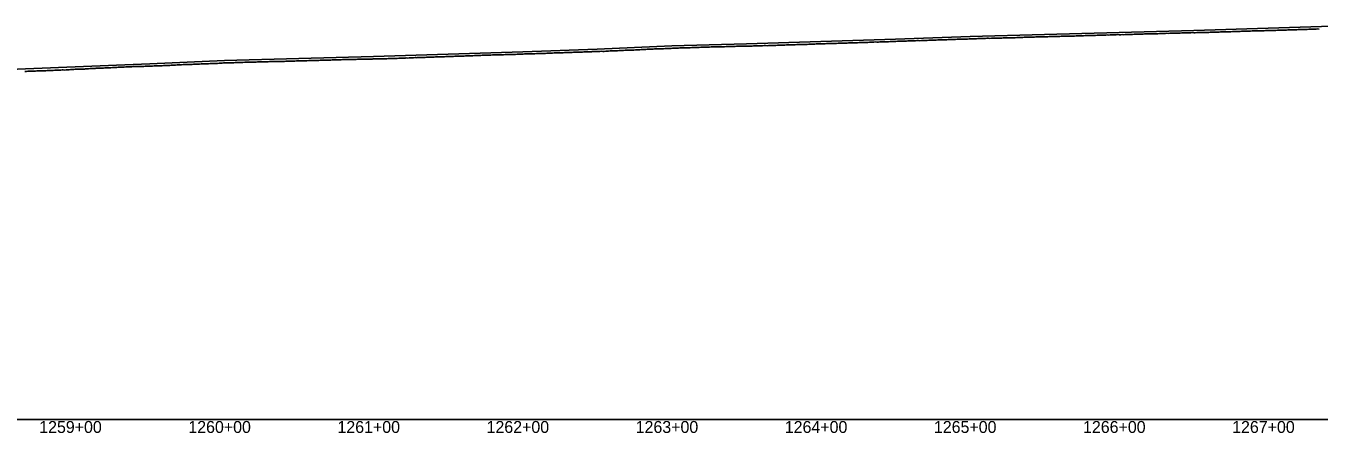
# Model space of a CAD drawing. Extents: x -3793 to 50787, y -1075 to 6138.
# Drawn here: x 13244 to 14111, y -1009 to -736 of the extents above; entities that cross this region are included whole.
import ezdxf

# ---------------------------------------------------------------- set-up
doc = ezdxf.new("R2010")
doc.units = 0
for name, color, linetype in [('RD_DDB_Profile_EX', 7, 'Continuous'), ('RD_DDB_Profile_PR', 7, 'Continuous'), ('RD_DDB_StaTX', 7, 'Continuous'), ('RD_GPK_Profile_Cell', 7, 'Continuous')]:
    doc.layers.add(name, color=color, linetype=linetype)

msp = doc.modelspace()

# ---------------------------------------------------------------- linework, layer by layer
at = {"layer": 'RD_DDB_Profile_EX'}
for points in [[(13792.899861, -747.7145), (13793.903978, -747.713475), (13794.900826, -747.712865), (13795.898149, -747.664215), (13796.902184, -747.565445), (13797.899036, -747.614775), (13798.903154, -747.564875), (13799.900394, -747.515165), (13800.897323, -747.513955), (13801.90136, -747.51404), (13802.905399, -747.414705), (13803.895535, -747.364805), (13804.89957, -747.413745), (13805.903687, -747.41326), (13806.900535, -747.362675), (13807.89786, -747.31459), (13808.901898, -747.314695), (13809.898746, -747.21462), (13810.907186, -747.16472), (13811.904762, -747.115565), (13812.901412, -747.064905), (13813.905559, -747.01558), (13814.909628, -747.064525), (13815.899709, -747.064025), (13816.903856, -747.014115), (13817.908003, -747.013615), (13818.688464, -747.01427), (13819.69255, -746.915565), (13820.689179, -746.81491), (13821.681751, -746.815005), (13822.689881, -746.814895), (13823.693971, -746.76445), (13824.690513, -746.76432), (13825.694676, -746.713355), (13826.691295, -746.61323), (13827.688858, -746.61408), (13828.685478, -746.51549), (13829.689562, -746.515595), (13830.693725, -746.51414), (13831.690343, -746.463455), (13832.694364, -746.463055), (13833.690982, -746.411925), (13834.695144, -746.3625), (13835.685227, -746.31307), (13836.689327, -746.312695), (13837.685939, -746.312035), (13838.68073, -746.2626), (13839.686639, -746.21103), (13840.690744, -746.21113), (13841.685891, -746.11212), (13842.691448, -746.061435), (13843.68915, -746.16095), (13844.685687, -746.110335), (13845.689794, -745.961735), (13846.686396, -745.960645), (13847.682263, -745.96074), (13848.687096, -745.90969), (13849.691149, -745.859785), (13850.687749, -745.809515), (13851.685444, -745.76037), (13852.681522, -745.71087), (13853.686095, -745.70981), (13854.690258, -745.759145), (13855.686798, -745.65924), (13856.690961, -745.61006), (13857.687551, -745.560015), (13858.691619, -745.50979), (13859.681735, -745.558875), (13860.685899, -745.50794), (13861.682435, -745.45799), (13862.686556, -745.35906), (13863.662618, -745.308505), (13864.660137, -745.358275), (13865.670898, -745.3087), (13866.660971, -745.25846), (13867.658263, -745.258555), (13868.669249, -745.159685), (13869.65235, -745.159785), (13870.663481, -745.15918), (13871.6676, -745.109285), (13872.657477, -745.06053), (13873.661833, -745.00911), (13874.665998, -745.008835), (13875.670058, -745.058555), (13876.660186, -744.909765), (13877.664351, -744.860245), (13878.668457, -744.86034), (13879.666114, -744.8604), (13880.662703, -744.80977), (13881.666808, -744.80946), (13882.66452, -744.76025), (13883.660034, -744.61163), (13884.665159, -744.611355), (13885.669323, -744.61146), (13886.65816, -744.612375), (13887.655258, -744.61), (13888.667674, -744.560935), (13889.66539, -744.56088), (13890.660375, -744.610515), (13891.666081, -744.509925), (13892.663671, -744.41207)], [(13892.663671, -744.41207), (13893.658435, -744.41217), (13894.664433, -744.41063), (13895.66853, -744.459375), (13896.666186, -744.460545), (13897.660648, -744.41111), (13898.66688, -744.360525), (13899.6646, -744.311275), (13900.658843, -744.261855), (13901.672789, -744.21195), (13902.662952, -744.212035), (13903.656969, -744.16263), (13904.660987, -744.2117), (13905.667745, -744.16258), (13906.655095, -744.16343), (13907.669554, -744.16092), (13908.673718, -744.111), (13909.653296, -744.111075), (13910.667904, -744.060625), (13911.661324, -743.96177), (13912.66216, -743.911845), (13913.666325, -743.86301), (13914.659526, -743.8631), (13915.495696, -743.86262), (13916.492653, -743.861525), (13917.496755, -743.861605), (13918.493711, -743.81205), (13919.497812, -743.712645), (13920.49477, -743.762025), (13921.491726, -743.661385), (13922.495828, -743.61056), (13923.492784, -743.560405), (13924.496885, -743.5605), (13925.493842, -743.51072), (13926.497885, -743.559565), (13927.4949, -743.5582), (13928.499002, -743.45907), (13929.495906, -743.45812), (13930.492914, -743.407905), (13931.497016, -743.35799), (13932.493972, -743.3074), (13933.498074, -743.35716), (13934.494987, -743.306905), (13935.499088, -743.30699), (13936.496088, -743.306405), (13937.493043, -743.255815), (13938.497145, -743.15616), (13939.494101, -743.20532), (13940.49817, -743.205405), (13941.495159, -743.105655), (13942.499261, -743.105545), (13943.49619, -743.05488), (13944.500291, -743.00517), (13945.49725, -743.004145), (13946.49423, -743.003505), (13947.498331, -743.003455), (13948.49527, -742.85308), (13949.499372, -742.853055), (13950.489366, -742.853275), (13951.49345, -742.8035), (13952.490406, -742.8026), (13953.487372, -742.80196), (13954.491463, -742.75197), (13955.488426, -742.651525), (13956.49252, -742.651685), (13957.489476, -742.650865), (13958.493577, -742.65088), (13959.490533, -742.6003), (13960.494635, -742.65041), (13961.129703, -742.65), (13961.491869, -742.650115), (13962.489606, -742.550545), (13963.493581, -742.500585), (13964.378606, -742.550535), (13965.376521, -742.501035), (13966.372411, -742.5), (13967.376352, -742.500145), (13968.374297, -742.350895), (13969.37823, -742.300635), (13970.376183, -742.35029), (13971.380107, -742.301125), (13972.378069, -742.202885), (13973.381985, -742.252445), (13974.379903, -742.25215), (13975.383863, -742.20209), (13976.373748, -742.10244), (13977.377706, -742.15158), (13978.375637, -742.151425), (13979.379595, -742.10139), (13980.377526, -742.15109), (13981.381484, -742.05266), (13982.379415, -741.9549), (13983.383373, -742.0024), (13984.381194, -741.95272), (13985.377148, -741.95231), (13986.381037, -741.90283), (13987.378959, -741.85453), (13988.382918, -741.803175), (13989.380839, -741.75644), (13990.384799, -741.707035), (13991.38272, -741.753135)], [(13991.38272, -741.753135), (13992.386679, -741.75386), (13993.384601, -741.75597), (13994.380579, -741.656), (13995.384152, -741.605815), (13996.388028, -741.602455), (13997.386511, -741.6045), (13998.390387, -741.506215), (13999.38887, -741.508715), (14000.392579, -741.55764), (14001.391048, -741.503105), (14002.394926, -741.50307), (14003.393395, -741.454415), (14004.388719, -741.408015), (14005.392488, -741.40694), (14006.391078, -741.35214), (14007.39484, -741.35318), (14008.393437, -741.256835), (14009.397116, -741.21013), (14010.395585, -741.210855), (14011.344258, -741.203585), (14012.347997, -741.20474), (14013.343231, -741.105415), (14014.346981, -741.05429), (14015.34566, -741.05691), (14016.340759, -741.056305), (14017.344622, -741.054155), (14018.342995, -741.002235), (14019.346861, -740.90553), (14020.341967, -740.961055), (14021.345831, -740.908935), (14022.344394, -740.854295), (14023.339593, -740.853885), (14024.343354, -740.85288), (14025.342033, -740.80312), (14026.337207, -740.75562), (14027.340806, -740.854625), (14028.34467, -740.85365), (14029.334554, -740.65722), (14030.338416, -740.657125), (14031.342185, -740.60616), (14032.346048, -740.60781), (14033.335923, -740.605145), (14034.339784, -740.555075), (14035.343557, -740.555845), (14036.333367, -740.652465), (14037.337142, -740.652435), (14038.341004, -740.45719), (14039.336059, -740.45556), (14040.334726, -740.40388), (14041.338506, -740.40306), (14042.342367, -740.35527), (14043.332221, -740.35594), (14044.33595, -740.355105), (14045.339811, -740.305015), (14046.334853, -740.303675), (14047.333518, -740.254165), (14048.337305, -740.1541), (14049.332397, -740.152885), (14050.323994, -740.153295), (14051.327881, -740.203225), (14052.331871, -740.1519), (14053.327999, -740.002105), (14054.325787, -740.00304), (14055.329682, -739.90416), (14056.487415, -739.955225), (14057.483878, -740.00379), (14058.487906, -739.90323), (14059.491867, -739.85314), (14060.488346, -739.802055), (14061.485842, -739.851695), (14062.482307, -739.80095), (14063.486336, -739.751525), (14064.49032, -739.701755), (14065.48683, -739.65131), (14066.484275, -739.60161), (14067.480746, -739.600815), (14068.484752, -739.550905), (14069.488761, -739.55097), (14070.485263, -739.60023), (14071.489291, -739.550145), (14072.479184, -739.50004), (14073.483253, -739.50003), (14074.487417, -739.450115), (14075.48507, -739.35092), (14076.489228, -739.251135), (14077.479262, -739.251285), (14078.483419, -739.30124), (14079.487576, -739.25139), (14080.485236, -739.301995), (14081.489386, -739.25199), (14082.487034, -739.202725), (14083.483585, -739.15216), (14084.487749, -739.052445), (14085.485381, -739.103245), (14086.489545, -739.103195), (14087.493708, -739.003425), (14088.483748, -739.053515), (14089.487892, -739.053305), (14090.485563, -738.95422), (14091.489728, -738.854685)], [(14091.489728, -738.854685), (14092.493837, -738.904585), (14093.483912, -738.85487), (14094.488076, -738.755165), (14095.485728, -738.8058), (14096.489856, -738.85542), (14097.49402, -738.705745), (14098.491702, -738.65627), (14099.488204, -738.606175), (14100.485887, -738.657), (14101.490051, -738.70653), (14102.494177, -738.557485), (14103.485422, -738.558345), (14104.4884, -738.507675), (14105.486051, -738.45821), (14106.490164, -738.408965), (14107.494327, -738.409065), (14108.484399, -738.359515), (14109.482099, -738.310065), (14110.478701, -738.21092), (14111.482794, -738.309125)], [(13496.215735, -757.88908), (13497.218373, -757.889075), (13498.430643, -757.78916), (13499.21211, -757.73918), (13500.215304, -757.767435), (13501.210578, -757.689245), (13502.211798, -757.67882), (13503.215014, -757.66812), (13504.212195, -757.53945), (13505.216498, -757.48944), (13505.598728, -757.50868), (13506.047583, -757.529055), (13506.893782, -757.489505), (13507.891135, -757.45), (13508.895195, -757.421095), (13509.893168, -757.4), (13510.8908, -757.35), (13511.893235, -757.3), (13512.892212, -757.260615), (13513.894855, -757.221245), (13514.89279, -757.181555), (13515.8901, -757.12114), (13516.892749, -757.121155), (13517.896761, -757.110565), (13518.889615, -757.06055), (13519.890643, -757), (13520.894654, -756.98948), (13521.893586, -756.939405), (13522.896232, -756.92879), (13523.887465, -756.9), (13524.891475, -756.85), (13525.894126, -756.8), (13526.893063, -756.760635), (13527.889363, -756.76051), (13528.89202, -756.73948), (13529.890951, -756.739405), (13530.893334, -756.660555), (13531.890897, -756.610655), (13532.888839, -756.55), (13533.892849, -756.55), (13534.888792, -756.55), (13535.892804, -756.510595), (13536.896816, -756.5), (13538.022075, -756.43941), (13539.024588, -756.36055), (13540.022866, -756.32089), (13541.0255, -756.27091), (13542.023764, -756.2707), (13543.026311, -756.25), (13543.991479, -756.2), (13544.992699, -756.12043), (13545.991228, -756.110065), (13547.194361, -756.1), (13547.998044, -756.019935), (13549.191039, -755.959755), (13550.19306, -755.909715), (13551.188613, -755.90957), (13551.994744, -755.8693), (13553.18048, -755.77838), (13553.994606, -755.818895), (13554.993024, -755.809305), (13555.997139, -755.7685), (13557.175036, -755.709065), (13557.997054, -755.66811), (13559.172759, -755.658895), (13559.992413, -755.65897), (13560.995276, -755.65), (13562.167893, -755.60874), (13562.996486, -755.567455), (13563.9948, -755.55859), (13564.563708, -755.51706), (13565.561279, -755.484335), (13566.558152, -755.45), (13567.561757, -755.4084), (13568.557966, -755.316875), (13569.561584, -755.31678), (13570.557456, -755.324825), (13571.561082, -755.308225), (13572.558318, -755.3), (13573.554205, -755.224405), (13574.557842, -755.224265), (13575.556397, -755.2), (13576.557747, -755.116165), (13577.554635, -755.115905), (13578.553175, -755.05799), (13579.578374, -755.007965), (13580.581903, -754.923755), (13581.572611, -754.91578), (13582.575228, -754.915725), (13583.580071, -754.91567), (13584.570767, -754.915615), (13585.573396, -754.86556), (13586.576937, -754.807735), (13587.579584, -754.765415), (13588.570273, -754.71536), (13589.572931, -754.67296), (13590.576489, -754.63806), (13591.574204, -754.673), (13592.571101, -754.615145), (13593.57466, -754.530125), (13594.572384, -754.56517)], [(13594.572384, -754.56517), (13595.435746, -754.47244), (13596.439187, -754.472315), (13597.434491, -754.45733), (13598.429796, -754.36445), (13599.432456, -754.3572), (13600.428567, -754.35708), (13601.432463, -754.307065), (13602.427775, -754.313915), (13603.431252, -754.27076), (13604.42657, -754.213625), (13605.421888, -754.163415), (13606.425383, -754.076675), (13607.420707, -754.063125), (13608.423484, -754.00654), (13609.419543, -754.00642), (13610.423442, -753.95641), (13611.418773, -753.912605), (13612.414103, -753.912395), (13613.417633, -753.868485), (13614.41297, -753.862115), (13615.415837, -753.856035), (13616.411853, -753.81775), (13617.414745, -753.76768), (13618.410106, -753.71737), (13619.414655, -753.711535), (13620.410636, -753.622605), (13621.406925, -753.533345), (13622.409873, -753.53321), (13623.405211, -753.571725), (13623.997678, -753.48254), (13624.989063, -753.47157), (13625.992328, -753.42148), (13626.996385, -753.416075), (13627.993097, -753.37102), (13628.996386, -753.2814), (13629.993811, -753.23072), (13630.991013, -753.275905), (13631.994312, -753.31548), (13632.991785, -753.2152), (13633.995787, -753.120145), (13634.992503, -753.069735), (13635.995839, -753.01965), (13636.986423, -752.96957), (13637.990428, -752.96945), (13638.994486, -752.964555), (13639.991204, -752.918995), (13640.994567, -752.873645), (13641.99193, -752.818475), (13642.989134, -752.76404), (13643.992508, -752.718645), (13644.989912, -752.663705), (13645.993921, -752.56816), (13646.990643, -752.563315), (13647.994052, -752.56768), (13648.98457, -752.4676), (13649.989224, -752.417525), (13650.99264, -752.41745), (13651.989363, -752.417045), (13652.992799, -752.36273), (13653.815537, -752.266875), (13654.818907, -752.2126), (13655.829836, -752.16232), (13656.833161, -752.116355), (13657.829819, -752.115985), (13658.833161, -752.011935), (13659.829322, -751.961675), (13660.833299, -751.915525), (13661.829318, -751.865125), (13662.833296, -751.86131), (13663.829315, -751.80734), (13664.83284, -751.710995), (13665.829439, -751.660715), (13666.827108, -751.66091), (13667.82369, -751.66417), (13668.819693, -751.61377), (13669.823669, -751.560295), (13670.819793, -751.51003), (13671.823238, -751.509975), (13672.819768, -751.45646), (13673.823743, -751.40966), (13674.819743, -751.40624), (13675.823334, -751.356225), (13676.819346, -751.31205), (13677.823323, -751.262005), (13678.819798, -751.25581), (13679.823312, -751.15867), (13680.813607, -751.10865), (13681.817125, -751.061465), (13682.813578, -751.008315), (13683.817553, -751.00828), (13684.72754, -751.008235), (13685.731494, -751.002735), (13686.728993, -750.91122), (13687.725262, -750.86626), (13688.723551, -750.866695), (13689.727053, -750.8583), (13690.731008, -750.81102), (13691.7285, -750.716965), (13692.724777, -750.716395), (13693.723066, -750.71683)], [(13693.723066, -750.71683), (13694.726565, -750.661155), (13695.73052, -750.61111), (13696.726854, -750.56427), (13697.730816, -750.56137), (13698.721095, -750.55851), (13699.724598, -750.50846), (13700.728219, -750.411255), (13701.726465, -750.461545), (13702.730078, -750.45864), (13703.728332, -750.36476), (13704.724326, -750.36145), (13705.722589, -750.358805), (13706.726195, -750.355855), (13707.730156, -750.355835), (13708.728426, -750.308965), (13709.731544, -750.305955), (13710.722205, -750.2089), (13711.725807, -750.15888), (13712.729768, -750.158845), (13713.727676, -750.10908), (13714.731638, -750.109045), (13715.729546, -750.059275), (13716.725904, -750.00899), (13717.729502, -749.961965), (13718.727784, -749.965315), (13719.731374, -749.95917), (13720.729158, -749.912495), (13721.725155, -749.91214), (13722.21665, -749.865145), (13723.220731, -749.86207), (13724.217663, -749.86464), (13725.221744, -749.861665), (13726.218675, -749.858475), (13727.222755, -749.805625), (13728.219686, -749.758165), (13729.223766, -749.70813), (13730.220696, -749.757855), (13731.217785, -749.71344), (13732.214715, -749.657785), (13733.218796, -749.655165), (13734.215725, -749.609965), (13735.219805, -749.562395), (13736.216733, -749.55954), (13737.220814, -749.559495), (13738.217741, -749.509115), (13739.221822, -749.45907), (13740.218748, -749.456515), (13741.222829, -749.50432), (13742.219747, -749.454115), (13743.223542, -749.356145), (13744.220753, -749.309745), (13745.217854, -749.358115), (13746.251191, -749.30387), (13747.216414, -749.255775), (13748.250135, -749.207305), (13749.2538, -749.155455), (13750.249063, -749.155145), (13751.252739, -749.158535), (13752.215751, -749.158025), (13753.158145, -749.053005), (13754.155066, -748.95701), (13755.158952, -748.956965), (13756.163049, -748.954795), (13757.159968, -748.95329), (13758.156887, -748.901985), (13759.153928, -748.85266), (13760.164751, -748.852345), (13761.161682, -748.8027), (13762.158692, -748.752835), (13763.155607, -748.70184), (13764.152521, -748.701055), (13765.156408, -748.70029), (13766.160469, -748.65053), (13767.357116, -748.6), (13768.1549, -748.600535), (13769.160149, -748.55179), (13770.157803, -748.502455), (13771.161966, -748.45253), (13772.159604, -748.503035), (13773.164834, -748.40467), (13774.162504, -748.35562), (13775.160139, -748.356055), (13776.159305, -748.25672), (13777.162903, -748.25715), (13778.160565, -748.208905), (13779.157697, -748.15966), (13780.163803, -748.16087), (13781.15185, -748.11214), (13782.162922, -748.112435), (13783.160067, -748.06322), (13783.898437, -748.01273), (13784.902475, -748.01281), (13785.8994, -747.963295), (13786.896567, -747.96411), (13787.900685, -747.964205), (13788.897612, -747.86466), (13789.90165, -747.86421), (13790.905768, -747.814855), (13791.895743, -747.714955), (13792.899861, -747.7145)], [(13300.155653, -764.28357), (13301.154762, -764.23156), (13302.159908, -764.139375), (13303.158647, -764.120705), (13304.157749, -764.06856), (13305.162839, -764.035495), (13306.16136, -763.98428), (13307.160256, -763.94165), (13308.165196, -763.923115), (13309.164091, -763.90295), (13310.164111, -763.85119), (13311.166402, -763.728665), (13312.165256, -763.758115), (13313.165091, -763.747145), (13314.16867, -763.58492), (13315.168521, -763.574105), (13316.167212, -763.52265), (13317.171951, -763.522405), (13318.170642, -763.480875), (13319.228525, -763.47945), (13320.180394, -763.478535), (13321.178872, -763.377375), (13322.178598, -763.366145), (13323.181889, -763.376165), (13324.181627, -763.27524), (13325.184906, -763.27496), (13326.396609, -763.20234), (13327.182991, -763.162435), (13328.186053, -763.162325), (13329.183894, -763.122425), (13330.182175, -763.071445), (13331.18652, -763.039475), (13332.1848, -762.999035), (13333.183081, -762.98703), (13333.564694, -762.968095), (13334.187306, -762.93734), (13334.503155, -762.897665), (13335.506037, -762.94775), (13336.50507, -762.85802), (13337.508345, -762.767235), (13338.507404, -762.727795), (13339.510254, -762.73344), (13340.732779, -762.67085), (13341.506814, -762.593135), (13342.504295, -762.55367), (13343.508588, -762.46542), (13344.506069, -762.481), (13345.621978, -762.429185), (13346.621309, -762.34015), (13347.900864, -762.28776), (13348.62168, -762.251295), (13349.619448, -762.20082), (13350.623673, -762.15098), (13351.622799, -762.10078), (13352.620573, -762.050305), (13353.618347, -762.022935), (13354.627032, -762.04931), (13355.068948, -762.026955), (13355.626052, -761.99922), (13356.623608, -761.922175), (13357.623098, -761.910025), (13358.625183, -761.860615), (13359.624112, -761.82223), (13360.621672, -761.787075), (13361.619232, -761.74843), (13362.627592, -761.65986), (13363.626317, -761.571695), (13364.625601, -761.57137), (13365.627471, -761.58719), (13366.624816, -761.548725), (13367.732424, -761.47181), (13368.72975, -761.486755), (13369.733166, -761.47395), (13370.730324, -761.359255), (13371.735496, -761.346375), (13372.734108, -761.34676), (13373.731266, -761.2322), (13374.734546, -761.219695), (13375.731705, -761.196105), (13376.73641, -761.05745), (13377.733403, -761.04586), (13378.738402, -761.08298), (13379.735395, -761.0452), (13380.733854, -761.03391), (13381.732253, -760.982235), (13382.729245, -760.956465), (13383.741287, -760.912465), (13384.634432, -760.85551), (13385.638802, -760.83061), (13386.634256, -760.78082), (13387.633131, -760.743085), (13388.635824, -760.72988), (13389.634708, -760.680075), (13390.909372, -760.61584), (13391.636252, -760.591475), (13392.640576, -760.62866), (13393.637736, -760.55321), (13394.640284, -760.54071), (13395.637445, -760.50303), (13396.5513, -760.43955), (13397.548449, -760.43962)], [(13397.548449, -760.43962), (13398.547813, -760.43822), (13399.550494, -760.36253), (13400.554839, -760.39968), (13401.552497, -760.38555), (13402.549373, -760.336425), (13403.547031, -760.29753), (13404.551376, -760.25991), (13405.555697, -760.24688), (13406.553277, -760.24558), (13407.551988, -760.19627), (13408.549584, -760.182045), (13409.553852, -760.14479), (13410.554455, -760.094625), (13411.553766, -760.09362), (13412.550756, -760.094035), (13413.550006, -760.05401), (13414.552448, -760.016735), (13415.556637, -759.992925), (13416.55414, -760.028615), (13417.550859, -759.99297), (13418.555048, -759.942975), (13419.581711, -759.91549), (13420.631267, -759.91552), (13421.629141, -759.854185), (13422.625639, -759.804865), (13423.619228, -759.76553), (13424.617128, -759.76442), (13425.619523, -759.72755), (13426.749796, -759.68445), (13427.617521, -759.64076), (13428.61975, -759.62756), (13429.61749, -759.62672), (13430.621341, -759.55372), (13431.61765, -759.541355), (13432.615393, -759.540575), (13433.917881, -759.452675), (13434.621358, -759.43086), (13435.621072, -759.46686), (13436.618819, -759.41805), (13437.62089, -759.368265), (13438.618471, -759.317765), (13439.620541, -759.331175), (13440.613788, -759.31846), (13441.615775, -759.23188), (13442.617691, -759.23221), (13443.616704, -759.16903), (13444.614761, -759.156865), (13445.616683, -759.12025), (13446.615685, -759.12015), (13447.61761, -759.120525), (13448.614971, -759.083205), (13449.612307, -759.03458), (13450.620088, -759.021545), (13451.615874, -758.985545), (13452.613128, -758.98537), (13453.61852, -758.98585), (13454.615777, -758.93567), (13455.617541, -758.89883), (13456.614664, -758.83772), (13457.611755, -758.80016), (13458.613412, -758.800725), (13459.61201, -758.80089), (13460.613677, -758.76377), (13461.609263, -758.714805), (13462.606351, -758.7026), (13463.61131, -758.7033), (13464.590962, -758.70382), (13465.58981, -758.66575), (13466.585883, -758.628495), (13467.582829, -758.59047), (13468.586408, -758.617115), (13469.758304, -758.579215), (13470.587213, -758.567405), (13471.583109, -758.541695), (13472.579912, -758.5151), (13473.583329, -758.492255), (13474.585313, -758.44256), (13475.583939, -758.44258), (13476.581192, -758.416055), (13476.926389, -758.39877), (13477.576494, -758.3661), (13478.579741, -758.355215), (13479.581604, -758.35554), (13480.580026, -758.305625), (13481.22571, -758.294755), (13482.220792, -758.244865), (13483.218994, -758.20598), (13484.223004, -758.22782), (13485.220914, -758.21685), (13486.21881, -758.205955), (13487.220587, -758.16683), (13488.218488, -758.11695), (13489.223391, -758.06681), (13490.22015, -758.066855), (13491.262559, -758.075765), (13492.219536, -758.016885), (13493.217123, -757.967055), (13494.21469, -757.92815), (13495.218173, -757.878045), (13496.215735, -757.88908)], [(13243.552935, -766.779325), (13244.551698, -766.714495), (13245.555624, -766.671715), (13246.5534, -766.6284), (13247.557322, -766.62134), (13248.556068, -766.578065), (13249.547892, -766.52865), (13250.551795, -766.47178), (13251.550541, -766.392775), (13252.554486, -766.393185), (13253.552199, -766.37127), (13254.715762, -766.341525), (13255.548928, -766.265405), (13256.552824, -766.26588), (13257.55056, -766.2587), (13258.555474, -766.16635), (13259.553168, -766.115865), (13260.557121, -766.11666), (13261.548855, -766.06721), (13261.883847, -766.06742), (13262.553757, -766.06112), (13263.551473, -765.974805), (13264.549149, -765.93139), (13265.554044, -765.96168), (13266.55176, -765.9049), (13267.555682, -765.812405), (13268.548332, -765.763355), (13269.165603, -765.757085), (13270.170104, -765.799015), (13271.168714, -765.755775), (13272.185338, -765.703225), (13273.183372, -765.609665), (13274.188064, -765.50843), (13275.186972, -765.46519), (13276.220016, -765.418095), (13277.190661, -765.32081), (13278.19513, -765.305375), (13279.192989, -765.31238), (13280.186503, -765.233485), (13281.190954, -765.14771), (13282.188824, -765.152585), (13283.388101, -765.116785), (13284.192194, -765.0512), (13285.196418, -764.950365), (13286.195053, -764.950425), (13287.199558, -764.856955), (13288.193019, -764.84824), (13289.197217, -764.789515), (13290.194917, -764.74727), (13290.556186, -764.710965), (13291.200259, -764.65433), (13292.197471, -764.646815), (13293.20176, -764.603795), (13294.200264, -764.554025), (13295.198762, -764.504255), (13296.201763, -764.487405), (13297.195123, -764.38657), (13297.724271, -764.38609), (13298.200321, -764.3776), (13299.150507, -764.342535), (13300.155653, -764.28357)]]:
    msp.add_lwpolyline(points, dxfattribs=at)
at = {"layer": 'RD_DDB_Profile_PR'}
msp.add_lwpolyline([(13227.33, -765.732), (13277.33, -763.7185), (13327.33, -761.5625), (13377.33, -759.4505), (13427.33, -758.055), (13477.33, -756.7785), (13527.33, -755.1605), (13577.33, -753.516), (13627.33, -751.801), (13677.33, -749.6865), (13727.33, -748.2005), (13777.33, -746.649), (13827.33, -745.014), (13877.33, -743.2765), (13927.33, -741.9585), (13977.33, -740.549), (14027.33, -739.2535), (14077.33, -737.6515), (14127.33, -736.219)], dxfattribs=at)
at = {"layer": 'RD_GPK_Profile_Cell'}
msp.add_line((1000, -1000), (46610.921919, -1000), dxfattribs=at)

# ---------------------------------------------------------------- texts
at = {"layer": 'RD_DDB_StaTX'}
for s, p in [('1259+00', (13253.125471, -1009)), ('1259+00', (13253.125471, -1009)), ('1260+00', (13353.125471, -1009)), ('1260+00', (13353.125471, -1009)), ('1261+00', (13453.125471, -1009)), ('1261+00', (13453.125471, -1009)), ('1262+00', (13553.125471, -1009)), ('1262+00', (13553.125471, -1009)), ('1263+00', (13653.125471, -1009)), ('1263+00', (13653.125471, -1009)), ('1264+00', (13753.125471, -1009)), ('1264+00', (13753.125471, -1009)), ('1265+00', (13853.125471, -1009)), ('1265+00', (13853.125471, -1009)), ('1266+00', (13953.125471, -1009)), ('1266+00', (13953.125471, -1009)), ('1267+00', (14053.125471, -1009)), ('1267+00', (14053.125471, -1009))]:
    msp.add_text(s, height=8, dxfattribs=at).set_placement(p)

doc.saveas('drawing.dxf')
